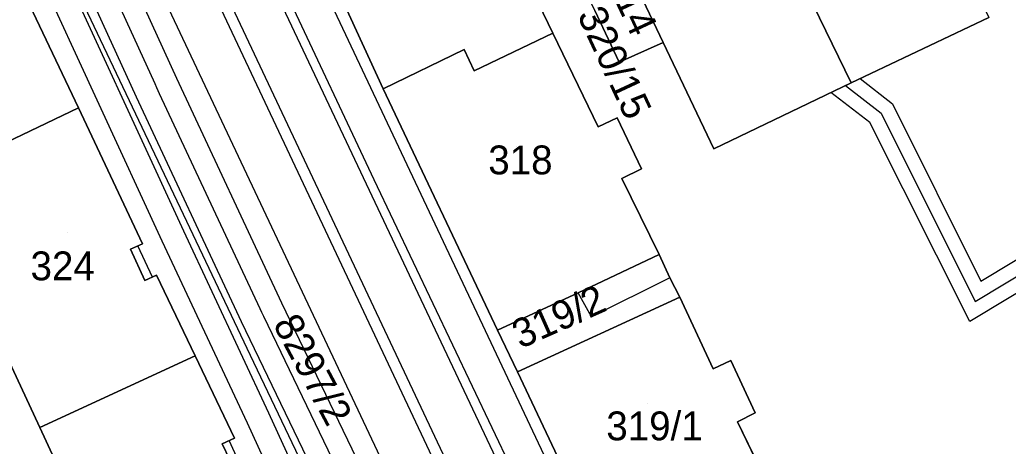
# Model space of a CAD drawing. Extents: x -264070 to -262271, y -1238894 to -1238141.
# Drawn here: x -263683.6 to -263615, y -1238551.7 to -1238522.1 of the extents above; entities that cross this region are included whole.
import ezdxf

# ---------------------------------------------------------------- set-up
doc = ezdxf.new("R2010")
doc.units = 0
for name, color, linetype in [('body_kn', 7, 'Continuous'), ('kladpar_druhypozemkov', 7, 'Continuous'), ('kladpar_hranice', 7, 'Continuous'), ('kladpar_parcelnecisla', 7, 'Continuous'), ('kladpar_plochy', 7, 'Continuous'), ('linie', 7, 'Continuous'), ('tarchy_linie', 7, 'Continuous'), ('zappar_hrandruhpozemk', 7, 'Continuous')]:
    doc.layers.add(name, color=color, linetype=linetype)

msp = doc.modelspace()

# ---------------------------------------------------------------- linework, layer by layer
at = {"layer": 'body_kn'}
for p, q in [((-263646.58, -1238523.07), (-263646.58, -1238523.07)), ((-263638.91, -1238523.72), (-263638.91, -1238523.72)), ((-263638.91, -1238523.72), (-263638.91, -1238523.72)), ((-263652.73, -1238524.2), (-263652.73, -1238524.2)), ((-263641.96, -1238525.07), (-263641.96, -1238525.07)), ((-263652.04, -1238525.67), (-263652.04, -1238525.67)), ((-263652.04, -1238525.67), (-263652.04, -1238525.67)), ((-263674.21, -1238526.57), (-263674.21, -1238526.57)), ((-263672.69, -1238526.18), (-263672.69, -1238526.18)), ((-263626.27, -1238526.7), (-263626.27, -1238526.7)), ((-263626.27, -1238526.7), (-263626.27, -1238526.7)), ((-263625.87, -1238526.51), (-263625.87, -1238526.51)), ((-263625.25, -1238526.22), (-263625.25, -1238526.22)), ((-263674.08, -1238526.84), (-263674.08, -1238526.84)), ((-263673.89, -1238527.25), (-263673.89, -1238527.25)), ((-263658.35, -1238526.92), (-263658.35, -1238526.92)), ((-263627.27, -1238527.19), (-263627.27, -1238527.19)), ((-263675.47, -1238527.5), (-263675.47, -1238527.5)), ((-263622.99, -1238527.97), (-263622.99, -1238527.97)), ((-263679.5, -1238528.24), (-263679.5, -1238528.24)), ((-263623.78, -1238528.62), (-263623.78, -1238528.62)), ((-263642.1, -1238528.93), (-263642.1, -1238528.93)), ((-263624.57, -1238529.27), (-263624.57, -1238529.27)), ((-263643.43, -1238529.56), (-263643.43, -1238529.56)), ((-263635.39, -1238531.1), (-263635.39, -1238531.1)), ((-263640.42, -1238532.47), (-263640.42, -1238532.47)), ((-263658.99, -1238533.21), (-263658.99, -1238533.21)), ((-263641.78, -1238533.14), (-263641.78, -1238533.14)), ((-263672.22, -1238536.77), (-263672.22, -1238536.77)), ((-263675.05, -1238537.69), (-263675.05, -1238537.69)), ((-263675.05, -1238537.69), (-263675.05, -1238537.69)), ((-263673.72, -1238537.47), (-263673.72, -1238537.47)), ((-263675.88, -1238538.05), (-263675.88, -1238538.05)), ((-263675.38, -1238537.83), (-263675.38, -1238537.83)), ((-263639.2, -1238538.43), (-263639.2, -1238538.43)), ((-263639.2, -1238538.43), (-263639.2, -1238538.43)), ((-263674.89, -1238540.23), (-263674.89, -1238540.23)), ((-263674.37, -1238539.99), (-263674.37, -1238539.99)), ((-263674.08, -1238539.86), (-263674.08, -1238539.86)), ((-263638.45, -1238540.03), (-263638.45, -1238540.03)), ((-263638.45, -1238540.03), (-263638.45, -1238540.03)), ((-263616.86, -1238540.28), (-263616.86, -1238540.28)), ((-263644.81, -1238541.09), (-263644.81, -1238541.09)), ((-263665.4, -1238541.77), (-263665.4, -1238541.77)), ((-263637.77, -1238541.38), (-263637.77, -1238541.38)), ((-263637.77, -1238541.38), (-263637.77, -1238541.38)), ((-263617.25, -1238541.68), (-263617.25, -1238541.68)), ((-263666.92, -1238542.16), (-263666.92, -1238542.16)), ((-263666.79, -1238542.43), (-263666.79, -1238542.43)), ((-263668.18, -1238543.09), (-263668.18, -1238543.09)), ((-263666.66, -1238542.71), (-263666.66, -1238542.71)), ((-263643.88, -1238542.75), (-263643.88, -1238542.75)), ((-263617.64, -1238543.08), (-263617.64, -1238543.08)), ((-263650.41, -1238543.67), (-263650.41, -1238543.67)), ((-263671.4, -1238545.46), (-263671.4, -1238545.46)), ((-263671.4, -1238545.46), (-263671.4, -1238545.46)), ((-263667.57, -1238545.42), (-263667.57, -1238545.42)), ((-263634.23, -1238545.78), (-263634.23, -1238545.78)), ((-263649.03, -1238546.56), (-263649.03, -1238546.56)), ((-263635.44, -1238546.35), (-263635.44, -1238546.35)), ((-263666.3, -1238549.4), (-263666.3, -1238549.4)), ((-263632.53, -1238549.41), (-263632.53, -1238549.41)), ((-263667.8, -1238550.09), (-263667.8, -1238550.09)), ((-263633.76, -1238550.03), (-263633.76, -1238550.03)), ((-263682.18, -1238550.43), (-263682.18, -1238550.43)), ((-263669.05, -1238551.33), (-263669.05, -1238551.33)), ((-263668.67, -1238551.15), (-263668.67, -1238551.15)), ((-263669.53, -1238551.56), (-263669.53, -1238551.56))]:
    msp.add_line(p, q, dxfattribs=at)
at = {"layer": 'kladpar_druhypozemkov'}
for p, q in [((-263649.09, -1238530.96), (-263649.09, -1238530.96)), ((-263680.29, -1238536.91), (-263680.29, -1238536.91)), ((-263666.95, -1238541.49), (-263666.95, -1238541.49)), ((-263646.43, -1238542.48), (-263646.43, -1238542.48)), ((-263639.99, -1238548.76), (-263639.99, -1238548.76))]:
    msp.add_line(p, q, dxfattribs=at)
at = {"layer": 'kladpar_hranice'}
for points in [[(-263616.32, -1238521.98), (-263625.87, -1238526.51), (-263631.61, -1238514.72), (-263623.6, -1238510.96), (-263628.87, -1238503.54), (-263627.81, -1238503.06), (-263625.74, -1238502.17), (-263616.32, -1238521.98)], [(-263684.59, -1238519.67), (-263683.78, -1238519.22), (-263679.5, -1238528.24), (-263690.15, -1238533.34), (-263695.1, -1238522.64), (-263694.84, -1238521.21), (-263693.41, -1238520.47), (-263694.04, -1238519.09), (-263695.58, -1238518.33), (-263696.36, -1238518.7), (-263700.17, -1238510.36), (-263696.27, -1238508.61), (-263696.43, -1238508.17), (-263690.46, -1238505.2), (-263684.86, -1238516.91), (-263685.68, -1238517.26), (-263684.59, -1238519.67)], [(-263655.09, -1238507.53), (-263654.16, -1238507.1), (-263650.58, -1238514.63), (-263649.38, -1238514), (-263648.27, -1238516.43), (-263647.68, -1238517.7), (-263648.88, -1238518.23), (-263647.56, -1238521), (-263646.58, -1238523.07), (-263652.04, -1238525.67), (-263652.73, -1238524.2), (-263658.35, -1238526.92), (-263665.23, -1238511.96), (-263655.09, -1238507.53)], [(-263631.61, -1238514.72), (-263625.87, -1238526.51), (-263635.39, -1238531.1), (-263638.91, -1238523.72), (-263643.85, -1238513.35), (-263645.03, -1238510.88), (-263643.27, -1238510.08), (-263641.07, -1238509.08), (-263633.32, -1238515.52), (-263631.61, -1238514.72)], [(-263665.23, -1238511.96), (-263658.35, -1238526.92), (-263650.41, -1238543.67), (-263649.03, -1238546.56), (-263641.66, -1238562.13)], [(-263638.91, -1238523.72), (-263641.96, -1238525.07), (-263643.66, -1238521.5), (-263646.51, -1238515.55), (-263646.88, -1238514.75), (-263643.85, -1238513.35), (-263638.91, -1238523.72)], [(-263668.45, -1238553.78), (-263669.53, -1238551.56), (-263668.67, -1238551.15), (-263671.4, -1238545.46), (-263674.08, -1238539.86), (-263674.89, -1238540.23), (-263675.88, -1238538.05), (-263675.05, -1238537.69), (-263679.5, -1238528.24), (-263683.78, -1238519.22)], [(-263630.44, -1238556.86), (-263633.76, -1238550.03), (-263632.53, -1238549.41), (-263634.23, -1238545.78), (-263635.44, -1238546.35), (-263637.77, -1238541.38), (-263638.45, -1238540.03), (-263639.2, -1238538.43), (-263641.78, -1238533.14), (-263640.42, -1238532.47), (-263642.1, -1238528.93), (-263643.43, -1238529.56), (-263646.58, -1238523.07), (-263647.56, -1238521)], [(-263643.66, -1238521.5), (-263641.96, -1238525.07), (-263638.91, -1238523.72), (-263635.39, -1238531.1), (-263625.87, -1238526.51), (-263616.32, -1238521.98)], [(-263652.04, -1238525.67), (-263646.58, -1238523.07), (-263643.43, -1238529.56), (-263642.1, -1238528.93), (-263640.42, -1238532.47), (-263641.78, -1238533.14), (-263639.2, -1238538.43), (-263644.81, -1238541.09), (-263650.41, -1238543.67), (-263658.35, -1238526.92), (-263652.73, -1238524.2), (-263652.04, -1238525.67)], [(-263675.05, -1238537.69), (-263675.88, -1238538.05), (-263674.89, -1238540.23), (-263674.08, -1238539.86), (-263671.4, -1238545.46), (-263682.18, -1238550.43), (-263690.15, -1238533.34), (-263679.5, -1238528.24), (-263675.05, -1238537.69)], [(-263690.15, -1238533.34), (-263682.18, -1238550.43), (-263674.31, -1238567.4), (-263669.2, -1238578.32), (-263668.15, -1238578.77), (-263667.41, -1238580.41), (-263673.72, -1238583.5), (-263674.09, -1238582.71), (-263675.54, -1238582.27), (-263685.48, -1238587.04)], [(-263639.2, -1238538.43), (-263638.45, -1238540.03), (-263637.77, -1238541.38), (-263649.03, -1238546.56), (-263650.41, -1238543.67), (-263644.81, -1238541.09), (-263639.2, -1238538.43)], [(-263637.77, -1238541.38), (-263635.44, -1238546.35), (-263634.23, -1238545.78), (-263632.53, -1238549.41), (-263633.76, -1238550.03), (-263630.44, -1238556.86), (-263631.34, -1238557.32), (-263641.66, -1238562.13), (-263649.03, -1238546.56), (-263637.77, -1238541.38)], [(-263671.4, -1238545.46), (-263668.67, -1238551.15), (-263669.53, -1238551.56), (-263668.45, -1238553.78), (-263667.62, -1238553.43), (-263663.38, -1238562.33), (-263674.31, -1238567.4), (-263682.18, -1238550.43), (-263671.4, -1238545.46)]]:
    msp.add_lwpolyline(points, dxfattribs=at)
at = {"layer": 'kladpar_plochy'}
for p, q in [((-263646.58, -1238523.07), (-263647.56, -1238521)), ((-263643.66, -1238521.5), (-263641.96, -1238525.07)), ((-263625.87, -1238526.51), (-263616.32, -1238521.98)), ((-263643.43, -1238529.56), (-263646.58, -1238523.07)), ((-263641.96, -1238525.07), (-263638.91, -1238523.72)), ((-263638.91, -1238523.72), (-263635.39, -1238531.1)), ((-263635.39, -1238531.1), (-263625.87, -1238526.51)), ((-263642.1, -1238528.93), (-263643.43, -1238529.56)), ((-263640.42, -1238532.47), (-263642.1, -1238528.93)), ((-263641.78, -1238533.14), (-263640.42, -1238532.47)), ((-263690.15, -1238533.34), (-263682.18, -1238550.43)), ((-263639.2, -1238538.43), (-263641.78, -1238533.14)), ((-263638.45, -1238540.03), (-263639.2, -1238538.43)), ((-263637.77, -1238541.38), (-263638.45, -1238540.03)), ((-263635.44, -1238546.35), (-263637.77, -1238541.38)), ((-263634.23, -1238545.78), (-263635.44, -1238546.35)), ((-263632.53, -1238549.41), (-263634.23, -1238545.78)), ((-263633.76, -1238550.03), (-263632.53, -1238549.41)), ((-263630.44, -1238556.86), (-263633.76, -1238550.03)), ((-263682.18, -1238550.43), (-263674.31, -1238567.4))]:
    msp.add_line(p, q, dxfattribs=at)
for points in [[(-263616.32, -1238521.98), (-263625.87, -1238526.51), (-263631.61, -1238514.72), (-263623.6, -1238510.96), (-263628.87, -1238503.54), (-263627.81, -1238503.06), (-263625.74, -1238502.17)], [(-263684.59, -1238519.67), (-263683.78, -1238519.22), (-263679.5, -1238528.24), (-263690.15, -1238533.34), (-263695.1, -1238522.64), (-263694.84, -1238521.21), (-263693.41, -1238520.47), (-263694.04, -1238519.09), (-263695.58, -1238518.33), (-263696.36, -1238518.7), (-263700.17, -1238510.36), (-263696.27, -1238508.61), (-263696.43, -1238508.17), (-263690.46, -1238505.2), (-263684.86, -1238516.91), (-263685.68, -1238517.26)], [(-263655.09, -1238507.53), (-263654.16, -1238507.1), (-263650.58, -1238514.63), (-263649.38, -1238514), (-263648.27, -1238516.43), (-263647.68, -1238517.7), (-263648.88, -1238518.23), (-263647.56, -1238521), (-263646.58, -1238523.07), (-263652.04, -1238525.67), (-263652.73, -1238524.2), (-263658.35, -1238526.92), (-263665.23, -1238511.96)], [(-263631.61, -1238514.72), (-263625.87, -1238526.51), (-263635.39, -1238531.1), (-263638.91, -1238523.72), (-263643.85, -1238513.35), (-263645.03, -1238510.88), (-263643.27, -1238510.08), (-263641.07, -1238509.08), (-263633.32, -1238515.52)], [(-263638.91, -1238523.72), (-263641.96, -1238525.07), (-263643.66, -1238521.5), (-263646.51, -1238515.55), (-263646.88, -1238514.75), (-263643.85, -1238513.35)], [(-263652.04, -1238525.67), (-263646.58, -1238523.07), (-263643.43, -1238529.56), (-263642.1, -1238528.93), (-263640.42, -1238532.47), (-263641.78, -1238533.14), (-263639.2, -1238538.43), (-263644.81, -1238541.09), (-263650.41, -1238543.67), (-263658.35, -1238526.92), (-263652.73, -1238524.2)], [(-263675.05, -1238537.69), (-263675.88, -1238538.05), (-263674.89, -1238540.23), (-263674.08, -1238539.86), (-263671.4, -1238545.46), (-263682.18, -1238550.43), (-263690.15, -1238533.34), (-263679.5, -1238528.24)], [(-263639.2, -1238538.43), (-263638.45, -1238540.03), (-263637.77, -1238541.38), (-263649.03, -1238546.56), (-263650.41, -1238543.67), (-263644.81, -1238541.09)], [(-263637.77, -1238541.38), (-263635.44, -1238546.35), (-263634.23, -1238545.78), (-263632.53, -1238549.41), (-263633.76, -1238550.03), (-263630.44, -1238556.86), (-263631.34, -1238557.32), (-263641.66, -1238562.13), (-263649.03, -1238546.56)], [(-263671.4, -1238545.46), (-263668.67, -1238551.15), (-263669.53, -1238551.56), (-263668.45, -1238553.78), (-263667.62, -1238553.43), (-263663.38, -1238562.33), (-263674.31, -1238567.4), (-263682.18, -1238550.43)]]:
    msp.add_lwpolyline(points, close=True, dxfattribs=at)
for points in [[(-263665.23, -1238511.96), (-263658.35, -1238526.92), (-263650.41, -1238543.67), (-263649.03, -1238546.56), (-263641.66, -1238562.13)], [(-263668.45, -1238553.78), (-263669.53, -1238551.56), (-263668.67, -1238551.15), (-263671.4, -1238545.46), (-263674.08, -1238539.86), (-263674.89, -1238540.23), (-263675.88, -1238538.05), (-263675.05, -1238537.69), (-263679.5, -1238528.24), (-263683.78, -1238519.22)]]:
    msp.add_lwpolyline(points, dxfattribs=at)
at = {"layer": 'linie'}
for p, q in [((-263689.35, -1238479.53), (-263551.75, -1238771.36)), ((-263554.69, -1238772.72), (-263692.34, -1238480.82))]:
    msp.add_line(p, q, dxfattribs=at)
at = {"layer": 'tarchy_linie'}
for points in [[(-263684.93, -1238502.91), (-263683.5, -1238502.35), (-263681.98, -1238505.87), (-263672.69, -1238526.18), (-263665.4, -1238541.77), (-263649.87, -1238574.03), (-263643.7, -1238588.65), (-263638.19, -1238586.15), (-263678.63, -1238500.44), (-263675.7, -1238499.29), (-263674.58, -1238498.85), (-263672.8, -1238498.05)], [(-263672.8, -1238498.05), (-263632.64, -1238583.15)], [(-263675.7, -1238499.29), (-263634.17, -1238587.13), (-263632.71, -1238589.52)], [(-263684.93, -1238502.91), (-263683.39, -1238506.49), (-263674.21, -1238526.57), (-263674.08, -1238526.84), (-263673.89, -1238527.25), (-263666.92, -1238542.16), (-263666.79, -1238542.43), (-263666.66, -1238542.71), (-263651.46, -1238574.25), (-263651.27, -1238574.66), (-263651.03, -1238575.21), (-263645.32, -1238588.78), (-263644.7, -1238590.51)], [(-263684.59, -1238517.83), (-263681.59, -1238516.45), (-263672.22, -1238536.77), (-263666.3, -1238549.4), (-263656.55, -1238570.72), (-263647.83, -1238590.83), (-263646.44, -1238590.21), (-263646.76, -1238589.34), (-263652.67, -1238575.29), (-263668.18, -1238543.09), (-263675.47, -1238527.5), (-263684.8, -1238507.11)], [(-263682.46, -1238518.5), (-263673.72, -1238537.47), (-263667.8, -1238550.09), (-263658.06, -1238571.39), (-263647.89, -1238594.81)], [(-263668.01, -1238553.59), (-263669.05, -1238551.33), (-263668.67, -1238551.15), (-263671.4, -1238545.46), (-263674.08, -1238539.86), (-263674.37, -1238539.99), (-263675.38, -1238537.83), (-263675.05, -1238537.69), (-263679.5, -1238528.24), (-263683.78, -1238519.22)], [(-263626.27, -1238526.7), (-263623.78, -1238528.62), (-263617.25, -1238541.68), (-263607.19, -1238535.63), (-263590, -1238527.29), (-263580.05, -1238522.84), (-263579.35, -1238523.05), (-263577.78, -1238526.03), (-263569.25, -1238522.71), (-263568.1, -1238522.67), (-263566.59, -1238524.78), (-263564.38, -1238523.46), (-263561.05, -1238522.43), (-263559.7, -1238522.91), (-263557.63, -1238522.58), (-263550.95, -1238519.83)], [(-263588.95, -1238531.52), (-263590.44, -1238528.62), (-263606.71, -1238536.51), (-263617.64, -1238543.08), (-263624.57, -1238529.27), (-263627.27, -1238527.19), (-263626.27, -1238526.7), (-263625.87, -1238526.51), (-263625.25, -1238526.22), (-263622.99, -1238527.97), (-263616.86, -1238540.28), (-263607.67, -1238534.75), (-263590.42, -1238526.38), (-263579.13, -1238521.33), (-263577.31, -1238524.78), (-263567.97, -1238521.14), (-263566.57, -1238523.09), (-263561.03, -1238521.38)]]:
    msp.add_lwpolyline(points, dxfattribs=at)
at = {"layer": 'zappar_hrandruhpozemk'}
for p, q in [((-263674.6, -1238500.14), (-263658.99, -1238533.21)), ((-263658.99, -1238533.21), (-263636.88, -1238579.73)), ((-263638.45, -1238540.03), (-263643.88, -1238542.75)), ((-263643.88, -1238542.75), (-263644.81, -1238541.09))]:
    msp.add_line(p, q, dxfattribs=at)
msp.add_lwpolyline([(-263648.45, -1238585.45), (-263667.57, -1238545.42), (-263686.39, -1238505.85)], dxfattribs=at)

# ---------------------------------------------------------------- texts
at = {"layer": 'kladpar_parcelnecisla'}
for s, rotation, p in [('320/14', 295, (-263644.526, -1238516.008)), ('320/15', 295, (-263644.909, -1238521.808)), ('319/2', 24, (-263648.822, -1238544.987)), ('8297/2', 298, (-263666.034, -1238543.248))]:
    msp.add_text(s, height=2, rotation=rotation, dxfattribs=at).set_placement(p)
for s, p in [('318', (-263651.056, -1238532.86)), ('324', (-263682.828, -1238540.21)), ('319/1', (-263642.863, -1238551.31))]:
    msp.add_text(s, height=2, dxfattribs=at).set_placement(p)

doc.saveas('drawing.dxf')
